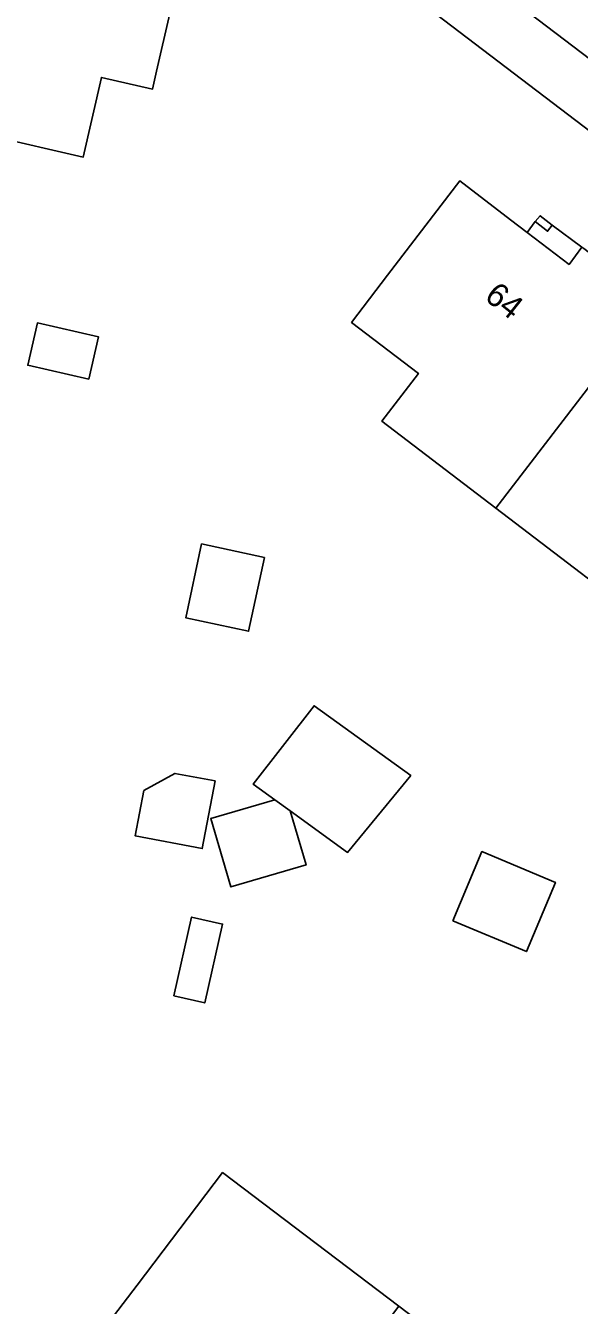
# Model space of a CAD drawing. Extents: x 159626 to 160723, y 388173 to 389416.
# Drawn here: x 160334.4 to 160357.7, y 388566.8 to 388620.7 of the extents above; entities that cross this region are included whole.
import ezdxf

# ---------------------------------------------------------------- set-up
doc = ezdxf.new("R2010")
doc.units = 0
for name, color, linetype in [('IMGEO_Erf', 7, 'Continuous'), ('IMGEO_Pand', 7, 'Continuous'), ('IMGEO_Pand_nummerreeks', 7, 'Continuous'), ('IMGEO_Pand_overbouw', 7, 'Continuous'), ('IMGEO_Rijbaan_lokaal_open', 7, 'Continuous'), ('IMGEO_Voetpad_open', 7, 'Continuous')]:
    doc.layers.add(name, color=color, linetype=linetype)

msp = doc.modelspace()

# ---------------------------------------------------------------- linework, layer by layer
at = {"layer": 'IMGEO_Erf'}
for points in [[(160394.778, 388588.369), (160350.039, 388622.436), (160326.345, 388627.916), (160323.358, 388628.601)], [(160341.022, 388623.659), (160339.91, 388618.785), (160339.739, 388618.034), (160337.584, 388618.525), (160336.819, 388615.172), (160332.921, 388616.071)], [(160361.58, 388594.745), (160354.19, 388600.387), (160349.391, 388604.051), (160350.926, 388606.061), (160348.113, 388608.209), (160349.628, 388610.193), (160352.662, 388614.167), (160354.803, 388612.532), (160355.498, 388612.001), (160357.265, 388610.652), (160357.806, 388611.377)], [(160358.62, 388542.776), (160356.583, 388545.902), (160357.365, 388546.405), (160355.329, 388548.681), (160353.943, 388550.229), (160353.294, 388549.648), (160350.66, 388552.59), (160351.322, 388553.207), (160348.823, 388555.089), (160347.16, 388556.353), (160346.634, 388555.661), (160343.49, 388558.05), (160344.024, 388558.754), (160341.416, 388560.742), (160339.734, 388561.999), (160339.207, 388561.307), (160336.06, 388563.69), (160339.086, 388567.672), (160342.683, 388572.406), (160350.105, 388566.777), (160354.65, 388563.33), (160356.12, 388565.2), (160360.54, 388561.82)]]:
    msp.add_lwpolyline(points, dxfattribs=at)
for points in [[(160355.845, 388612.459), (160356.046, 388612.703), (160356.556, 388612.311), (160356.362, 388612.048)], [(160334.486, 388606.408), (160334.89, 388608.19), (160337.457, 388607.609), (160337.053, 388605.826)], [(160344.446, 388598.315), (160343.778, 388595.207), (160341.131, 388595.776), (160341.8, 388598.884)], [(160343.035, 388584.436), (160342.188, 388587.314), (160344.882, 388588.106), (160343.971, 388588.765), (160346.534, 388592.07), (160350.606, 388589.124), (160347.948, 388585.89), (160345.534, 388587.635), (160346.201, 388585.367)], [(160339.006, 388586.586), (160339.368, 388588.495), (160340.676, 388589.22), (160342.37, 388588.898), (160341.828, 388586.049)], [(160352.375, 388583.013), (160353.596, 388585.926), (160356.691, 388584.629), (160355.47, 388581.716)], [(160340.626, 388579.847), (160341.378, 388583.165), (160342.683, 388582.869), (160341.931, 388579.551)]]:
    msp.add_lwpolyline(points, close=True, dxfattribs=at)
at = {"layer": 'IMGEO_Pand'}
for points in [[(160341.022, 388623.659), (160334.916, 388625.053), (160334.14, 388621.755), (160331.052, 388622.473), (160327.611, 388623.272), (160326.356, 388617.727), (160326.326, 388617.593), (160332.921, 388616.071), (160336.819, 388615.172), (160337.584, 388618.525), (160339.739, 388618.034), (160339.91, 388618.785)], [(160360.858, 388609.05), (160357.885, 388611.318), (160357.806, 388611.377), (160357.265, 388610.652), (160355.498, 388612.001), (160354.803, 388612.532), (160352.662, 388614.167), (160349.628, 388610.193), (160348.113, 388608.209), (160350.926, 388606.061), (160349.391, 388604.051), (160354.19, 388600.387), (160360.316, 388608.374)], [(160356.046, 388612.703), (160355.845, 388612.459), (160356.362, 388612.048), (160356.556, 388612.311)], [(160367.703, 388602.744), (160368.24, 388603.44), (160365.29, 388605.678), (160364.752, 388604.969), (160362.896, 388606.394), (160361.606, 388607.384), (160360.316, 388608.374), (160354.19, 388600.387), (160361.58, 388594.745)], [(160337.457, 388607.609), (160334.89, 388608.19), (160334.486, 388606.408), (160337.053, 388605.826)], [(160344.446, 388598.315), (160341.8, 388598.884), (160341.131, 388595.776), (160343.778, 388595.207)], [(160350.606, 388589.124), (160346.534, 388592.07), (160343.971, 388588.765), (160344.882, 388588.106), (160345.534, 388587.635), (160347.948, 388585.89)], [(160339.368, 388588.495), (160339.006, 388586.586), (160341.828, 388586.049), (160342.37, 388588.898), (160340.676, 388589.22)], [(160345.534, 388587.635), (160344.882, 388588.106), (160342.188, 388587.314), (160343.035, 388584.436), (160346.201, 388585.367)], [(160352.375, 388583.013), (160355.47, 388581.716), (160356.691, 388584.629), (160353.596, 388585.926)], [(160340.626, 388579.847), (160341.931, 388579.551), (160342.683, 388582.869), (160341.378, 388583.165)], [(160350.105, 388566.777), (160342.683, 388572.406), (160339.086, 388567.672), (160336.06, 388563.69), (160339.207, 388561.307), (160339.734, 388561.999), (160341.416, 388560.742), (160344.024, 388558.754)]]:
    msp.add_lwpolyline(points, close=True, dxfattribs=at)
at = {"layer": 'IMGEO_Pand_overbouw'}
msp.add_lwpolyline([(160357.806, 388611.377), (160356.556, 388612.311), (160356.046, 388612.703), (160355.845, 388612.459), (160355.498, 388612.001), (160357.265, 388610.652)], close=True, dxfattribs=at)
at = {"layer": 'IMGEO_Rijbaan_lokaal_open'}
msp.add_lwpolyline([(160351.833, 388624.112), (160403.416, 388584.897), (160406.166, 388582.826), (160408.854, 388587.235), (160405.492, 388589.754), (160354.381, 388628.722)], dxfattribs=at)
at = {"layer": 'IMGEO_Voetpad_open'}
msp.add_lwpolyline([(160323.358, 388628.601), (160326.345, 388627.916), (160350.039, 388622.436), (160394.778, 388588.369), (160404.756, 388580.814), (160405.169, 388580.532), (160405.715, 388580.159), (160406.613, 388581.63), (160405.75, 388582.153), (160406.166, 388582.826), (160403.416, 388584.897), (160351.833, 388624.112)], dxfattribs=at)

# ---------------------------------------------------------------- texts
at = {"layer": 'IMGEO_Pand_nummerreeks'}
msp.add_text('64', height=1, rotation=321.7092, dxfattribs=at).set_placement((160353.657, 388609.202))

doc.saveas('drawing.dxf')
